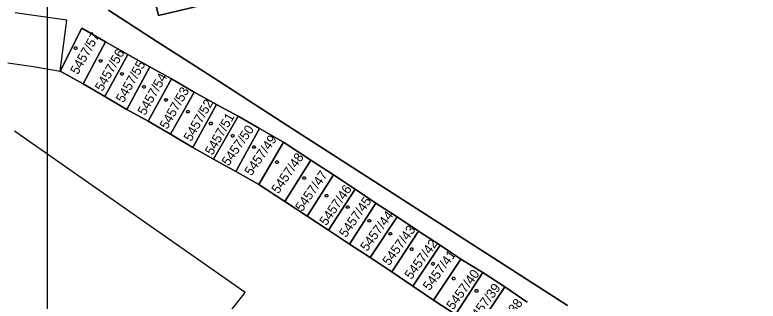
# Model space of a CAD drawing. Extents: x -263587 to -261993, y -1238795 to -1236748.
# Drawn here: x -262995.9 to -262908.9, y -1237185.2 to -1237151.7 of the extents above; entities that cross this region are included whole.
import ezdxf

# ---------------------------------------------------------------- set-up
doc = ezdxf.new("R2010")
doc.units = 0
doc.layers.add('Vrstva 1', color=7, linetype='Continuous')
doc.layers.add('Vrstva 51', color=7, linetype='Continuous')

msp = doc.modelspace()

# ---------------------------------------------------------------- linework, layer by layer
at = {"layer": 'Vrstva 1'}
for p, q in [((-262898.47, -1237132.66), (-262979.05, -1237151.73)), ((-262979.05, -1237151.73), (-262898.47, -1237132.66)), ((-262979.05, -1237151.73), (-262982.79, -1237135.92)), ((-262982.79, -1237135.92), (-262979.05, -1237151.73)), ((-262992.83, -1237151.88), (-262995.82, -1237151.43)), ((-262979.25, -1237154.79), (-262984.92, -1237151.14)), ((-262984.92, -1237151.14), (-262979.25, -1237154.79)), ((-262989.79, -1237152.28), (-262992.83, -1237151.88)), ((-262990.57, -1237158.28), (-262989.79, -1237152.28)), ((-262990.57, -1237158.28), (-262988.02, -1237153.24)), ((-262988.02, -1237153.24), (-262990.57, -1237158.28)), ((-262988.02, -1237153.24), (-262985.24, -1237154.81)), ((-262985.24, -1237154.81), (-262988.02, -1237153.24)), ((-262987.89, -1237159.75), (-262985.24, -1237154.81)), ((-262985.24, -1237154.81), (-262987.89, -1237159.75)), ((-262985.24, -1237154.81), (-262982.64, -1237156.3)), ((-262982.64, -1237156.3), (-262985.24, -1237154.81)), ((-262973.34, -1237158.59), (-262979.25, -1237154.79)), ((-262979.25, -1237154.79), (-262973.34, -1237158.59)), ((-262985.32, -1237161.21), (-262982.64, -1237156.3)), ((-262982.64, -1237156.3), (-262985.32, -1237161.21)), ((-262982.64, -1237156.3), (-262980.09, -1237157.75)), ((-262980.09, -1237157.75), (-262982.64, -1237156.3)), ((-262996.67, -1237157.3), (-262993.68, -1237157.73)), ((-262993.68, -1237157.73), (-262990.57, -1237158.28)), ((-262982.75, -1237162.74), (-262980.09, -1237157.75)), ((-262980.09, -1237157.75), (-262982.75, -1237162.74)), ((-262980.09, -1237157.75), (-262977.54, -1237159.17)), ((-262977.54, -1237159.17), (-262980.09, -1237157.75)), ((-262987.89, -1237159.75), (-262990.57, -1237158.28)), ((-262990.57, -1237158.28), (-262987.89, -1237159.75)), ((-262963.93, -1237164.64), (-262973.34, -1237158.59)), ((-262973.34, -1237158.59), (-262963.93, -1237164.64)), ((-262980.26, -1237164.13), (-262977.54, -1237159.17)), ((-262977.54, -1237159.17), (-262980.26, -1237164.13)), ((-262977.54, -1237159.17), (-262974.88, -1237160.7)), ((-262974.88, -1237160.7), (-262977.54, -1237159.17)), ((-262985.32, -1237161.21), (-262987.89, -1237159.75)), ((-262987.89, -1237159.75), (-262985.32, -1237161.21)), ((-262982.75, -1237162.74), (-262985.32, -1237161.21)), ((-262985.32, -1237161.21), (-262982.75, -1237162.74)), ((-262977.64, -1237165.64), (-262974.88, -1237160.7)), ((-262974.88, -1237160.7), (-262977.64, -1237165.64)), ((-262974.88, -1237160.7), (-262972.29, -1237162.15)), ((-262972.29, -1237162.15), (-262974.88, -1237160.7)), ((-262975.03, -1237167.21), (-262972.29, -1237162.15)), ((-262972.29, -1237162.15), (-262975.03, -1237167.21)), ((-262972.29, -1237162.15), (-262969.73, -1237163.53)), ((-262969.73, -1237163.53), (-262972.29, -1237162.15)), ((-262980.26, -1237164.13), (-262982.75, -1237162.74)), ((-262982.75, -1237162.74), (-262980.26, -1237164.13)), ((-262969.73, -1237163.53), (-262972.63, -1237168.55)), ((-262972.63, -1237168.55), (-262969.73, -1237163.53)), ((-262969.73, -1237163.53), (-262967.25, -1237164.98)), ((-262967.25, -1237164.98), (-262969.73, -1237163.53)), ((-262977.64, -1237165.64), (-262980.26, -1237164.13)), ((-262980.26, -1237164.13), (-262977.64, -1237165.64)), ((-262931.2, -1237185.68), (-262963.93, -1237164.64)), ((-262963.93, -1237164.64), (-262931.2, -1237185.68)), ((-262968.92, -1237184.17), (-262995.9, -1237165.29)), ((-262975.03, -1237167.21), (-262977.64, -1237165.64)), ((-262977.64, -1237165.64), (-262975.03, -1237167.21)), ((-262967.25, -1237164.98), (-262970.03, -1237169.99)), ((-262970.03, -1237169.99), (-262967.25, -1237164.98)), ((-262967.25, -1237164.98), (-262964.42, -1237166.57)), ((-262964.42, -1237166.57), (-262967.25, -1237164.98)), ((-262964.42, -1237166.57), (-262967.33, -1237171.52)), ((-262967.33, -1237171.52), (-262964.42, -1237166.57)), ((-262964.42, -1237166.57), (-262961.23, -1237168.68)), ((-262961.23, -1237168.68), (-262964.42, -1237166.57)), ((-262972.63, -1237168.55), (-262975.03, -1237167.21)), ((-262975.03, -1237167.21), (-262972.63, -1237168.55)), ((-262970.03, -1237169.99), (-262972.63, -1237168.55)), ((-262972.63, -1237168.55), (-262970.03, -1237169.99)), ((-262961.23, -1237168.68), (-262964.27, -1237173.52)), ((-262964.27, -1237173.52), (-262961.23, -1237168.68)), ((-262961.23, -1237168.68), (-262958.57, -1237170.38)), ((-262958.57, -1237170.38), (-262961.23, -1237168.68)), ((-262967.33, -1237171.52), (-262970.03, -1237169.99)), ((-262970.03, -1237169.99), (-262967.33, -1237171.52)), ((-262961.68, -1237175.22), (-262958.57, -1237170.38)), ((-262958.57, -1237170.38), (-262961.68, -1237175.22)), ((-262958.57, -1237170.38), (-262956.04, -1237172.06)), ((-262956.04, -1237172.06), (-262958.57, -1237170.38)), ((-262964.27, -1237173.52), (-262967.33, -1237171.52)), ((-262967.33, -1237171.52), (-262964.27, -1237173.52)), ((-262959.17, -1237176.86), (-262956.04, -1237172.06)), ((-262956.04, -1237172.06), (-262959.17, -1237176.86)), ((-262956.04, -1237172.06), (-262953.62, -1237173.69)), ((-262953.62, -1237173.69), (-262956.04, -1237172.06)), ((-262961.68, -1237175.22), (-262964.27, -1237173.52)), ((-262964.27, -1237173.52), (-262961.68, -1237175.22)), ((-262956.72, -1237178.5), (-262953.62, -1237173.69)), ((-262953.62, -1237173.69), (-262956.72, -1237178.5)), ((-262953.62, -1237173.69), (-262951.15, -1237175.29)), ((-262951.15, -1237175.29), (-262953.62, -1237173.69)), ((-262959.17, -1237176.86), (-262961.68, -1237175.22)), ((-262961.68, -1237175.22), (-262959.17, -1237176.86)), ((-262954.3, -1237180.07), (-262951.15, -1237175.29)), ((-262951.15, -1237175.29), (-262954.3, -1237180.07)), ((-262951.15, -1237175.29), (-262948.64, -1237176.97)), ((-262948.64, -1237176.97), (-262951.15, -1237175.29)), ((-262956.72, -1237178.5), (-262959.17, -1237176.86)), ((-262959.17, -1237176.86), (-262956.72, -1237178.5)), ((-262948.64, -1237176.97), (-262951.77, -1237181.75)), ((-262951.77, -1237181.75), (-262948.64, -1237176.97)), ((-262948.64, -1237176.97), (-262946.11, -1237178.61)), ((-262946.11, -1237178.61), (-262948.64, -1237176.97)), ((-262954.3, -1237180.07), (-262956.72, -1237178.5)), ((-262956.72, -1237178.5), (-262954.3, -1237180.07)), ((-262946.11, -1237178.61), (-262949.32, -1237183.41)), ((-262949.32, -1237183.41), (-262946.11, -1237178.61)), ((-262946.11, -1237178.61), (-262943.69, -1237180.26)), ((-262943.69, -1237180.26), (-262946.11, -1237178.61)), ((-262951.77, -1237181.75), (-262954.3, -1237180.07)), ((-262954.3, -1237180.07), (-262951.77, -1237181.75)), ((-262946.9, -1237185.07), (-262943.69, -1237180.26)), ((-262943.69, -1237180.26), (-262946.9, -1237185.07)), ((-262943.69, -1237180.26), (-262941.12, -1237181.84)), ((-262941.12, -1237181.84), (-262943.69, -1237180.26)), ((-262949.32, -1237183.41), (-262951.77, -1237181.75)), ((-262951.77, -1237181.75), (-262949.32, -1237183.41)), ((-262944.33, -1237186.75), (-262941.12, -1237181.84)), ((-262941.12, -1237181.84), (-262944.33, -1237186.75)), ((-262941.12, -1237181.84), (-262938.54, -1237183.52)), ((-262938.54, -1237183.52), (-262941.12, -1237181.84)), ((-262946.9, -1237185.07), (-262949.32, -1237183.41)), ((-262949.32, -1237183.41), (-262946.9, -1237185.07)), ((-262941.82, -1237188.39), (-262938.54, -1237183.52)), ((-262938.54, -1237183.52), (-262941.82, -1237188.39)), ((-262938.54, -1237183.52), (-262935.93, -1237185.28)), ((-262935.93, -1237185.28), (-262938.54, -1237183.52)), ((-262984.08, -1237203.26), (-262968.92, -1237184.17)), ((-262944.33, -1237186.75), (-262946.9, -1237185.07)), ((-262946.9, -1237185.07), (-262944.33, -1237186.75))]:
    msp.add_line(p, q, dxfattribs=at)
for points in [[(-262988.67, -1237155.41), (-262988.58, -1237155.56), (-262988.67, -1237155.71), (-262988.85, -1237155.71), (-262988.94, -1237155.56), (-262988.85, -1237155.41)], [(-262985.73, -1237156.92), (-262985.64, -1237157.07), (-262985.73, -1237157.22), (-262985.91, -1237157.22), (-262986, -1237157.07), (-262985.91, -1237156.92)], [(-262983.25, -1237158.44), (-262983.16, -1237158.59), (-262983.25, -1237158.74), (-262983.43, -1237158.74), (-262983.52, -1237158.59), (-262983.43, -1237158.44)], [(-262980.67, -1237159.95), (-262980.58, -1237160.1), (-262980.67, -1237160.25), (-262980.85, -1237160.25), (-262980.94, -1237160.1), (-262980.85, -1237159.95)], [(-262978.08, -1237161.48), (-262977.99, -1237161.63), (-262978.08, -1237161.78), (-262978.26, -1237161.78), (-262978.35, -1237161.63), (-262978.26, -1237161.48)], [(-262975.54, -1237162.85), (-262975.45, -1237163), (-262975.54, -1237163.15), (-262975.72, -1237163.15), (-262975.81, -1237163), (-262975.72, -1237162.85)], [(-262972.85, -1237164.23), (-262972.76, -1237164.38), (-262972.85, -1237164.53), (-262973.03, -1237164.53), (-262973.12, -1237164.38), (-262973.03, -1237164.23)], [(-262970.29, -1237165.67), (-262970.2, -1237165.82), (-262970.29, -1237165.97), (-262970.47, -1237165.97), (-262970.56, -1237165.82), (-262970.47, -1237165.67)], [(-262967.8, -1237166.99), (-262967.71, -1237167.14), (-262967.8, -1237167.29), (-262967.98, -1237167.29), (-262968.07, -1237167.14), (-262967.98, -1237166.99)], [(-262965.11, -1237168.76), (-262965.02, -1237168.91), (-262965.11, -1237169.06), (-262965.29, -1237169.06), (-262965.38, -1237168.91), (-262965.29, -1237168.76)], [(-262961.93, -1237170.61), (-262961.84, -1237170.76), (-262961.93, -1237170.91), (-262962.11, -1237170.91), (-262962.2, -1237170.76), (-262962.11, -1237170.61)], [(-262959.32, -1237172.68), (-262959.23, -1237172.83), (-262959.32, -1237172.98), (-262959.5, -1237172.98), (-262959.59, -1237172.83), (-262959.5, -1237172.68)], [(-262956.84, -1237174.01), (-262956.75, -1237174.16), (-262956.84, -1237174.31), (-262957.02, -1237174.31), (-262957.11, -1237174.16), (-262957.02, -1237174.01)], [(-262954.31, -1237175.61), (-262954.22, -1237175.76), (-262954.31, -1237175.91), (-262954.49, -1237175.91), (-262954.58, -1237175.76), (-262954.49, -1237175.61)], [(-262951.85, -1237177.13), (-262951.76, -1237177.28), (-262951.85, -1237177.43), (-262952.03, -1237177.43), (-262952.12, -1237177.28), (-262952.03, -1237177.13)], [(-262949.37, -1237178.95), (-262949.28, -1237179.1), (-262949.37, -1237179.25), (-262949.55, -1237179.25), (-262949.64, -1237179.1), (-262949.55, -1237178.95)], [(-262946.85, -1237180.66), (-262946.76, -1237180.81), (-262946.85, -1237180.96), (-262947.03, -1237180.96), (-262947.12, -1237180.81), (-262947.03, -1237180.66)], [(-262944.43, -1237182.38), (-262944.34, -1237182.53), (-262944.43, -1237182.68), (-262944.61, -1237182.68), (-262944.7, -1237182.53), (-262944.61, -1237182.38)], [(-262941.77, -1237183.82), (-262941.68, -1237183.97), (-262941.77, -1237184.12), (-262941.95, -1237184.12), (-262942.04, -1237183.97), (-262941.95, -1237183.82)]]:
    msp.add_lwpolyline(points, close=True, dxfattribs=at)
at = {"layer": 'Vrstva 51'}
msp.add_lwpolyline([(-262992.03, -1237088.09), (-262695.03, -1237088.09), (-262695.03, -1238768.09), (-262992.03, -1238768.09)], close=True, dxfattribs=at)

# ---------------------------------------------------------------- texts
at = {"layer": 'Vrstva 1'}
for s, rotation, p in [('5457/57', 60.38975, (-262988.505, -1237158.741)), ('5457/56', 60.38975, (-262985.62, -1237160.698)), ('5457/55', 60.38975, (-262983.165, -1237162.041)), ('5457/54', 60.38975, (-262980.635, -1237163.521)), ('5457/53', 60.38975, (-262978.045, -1237165.141)), ('5457/52', 60.38975, (-262975.245, -1237166.571)), ('5457/51', 60.38975, (-262972.751, -1237168.178)), ('5457/50', 55.11854, (-262970.864, -1237169.433)), ('5457/49', 55.11854, (-262968.2, -1237170.587)), ('5457/48', 55.11854, (-262965.047, -1237172.684)), ('5457/47', 55.11854, (-262962.257, -1237174.774)), ('5457/46', 55.11854, (-262959.434, -1237176.419)), ('5457/45', 55.11854, (-262957.127, -1237177.814)), ('5457/44', 53.68614, (-262954.671, -1237179.418)), ('5457/43', 53.68614, (-262952.081, -1237181.098)), ('5457/42', 53.68614, (-262949.491, -1237182.718)), ('5457/41', 53.68614, (-262947.354, -1237184.023)), ('5457/40', 53.68614, (-262944.599, -1237186.266)), ('5457/39', 53.68614, (-262942.133, -1237187.901)), ('5457/38', 53.68614, (-262939.541, -1237189.678))]:
    msp.add_text(s, height=1.1, rotation=rotation, dxfattribs=at).set_placement(p)

doc.saveas('drawing.dxf')
